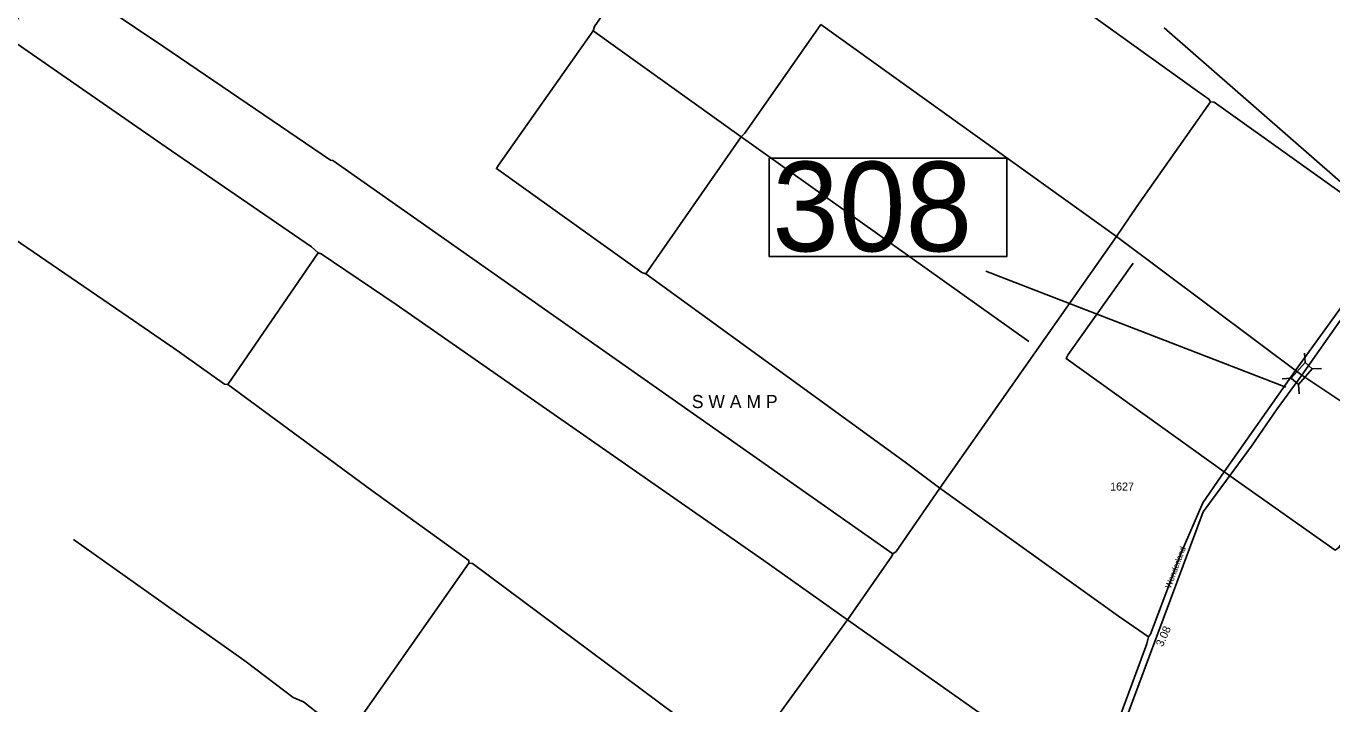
# Model space of a CAD drawing. Extents: x 2532689 to 2764727, y 536648 to 732970.
# Drawn here: x 2666242 to 2686638, y 692583 to 703172 of the extents above; entities that cross this region are included whole.
import ezdxf

# ---------------------------------------------------------------- set-up
doc = ezdxf.new("R2010")
doc.units = 0
for name, color, linetype in [('Exist Boundary Land Use US Fish and Wildlife Service Label', 7, 'Continuous'), ('Exist Hydrographic Creek Single Shore', 7, 'Continuous'), ('Exist Road Secondary Mileage Hundredths English Label', 7, 'Continuous'), ('Exist Road Secondary Structure Standard Bridge CELL', 7, 'Continuous'), ('Exist Road Secondary Structure Standard Bridge Number Label', 7, 'Continuous'), ('Exist Road Secondary Type 41 Attributed', 7, 'Continuous'), ('Exist Road Secondary Type 51 Label', 7, 'Continuous'), ('Exist Road Secondary Type 51 Number Label', 7, 'Continuous')]:
    doc.layers.add(name, color=color, linetype=linetype)

msp = doc.modelspace()

# ---------------------------------------------------------------- linework, layer by layer
at = {"layer": 'Exist Hydrographic Creek Single Shore'}
for p, q in [((2677412, 701443), (2675098, 703099)), ((2683275, 699887), (2678655, 703197)), ((2668429, 701283), (2665949, 702998)), ((2675920, 699301), (2677412, 701443)), ((2681904, 698246), (2677412, 701443)), ((2680517, 695954), (2683275, 699887)), ((2686170, 697720), (2683275, 699887)), ((2686107, 697845), (2687625, 699949)), ((2669392, 697572), (2670802, 699628)), ((2684954, 696209), (2686107, 697845)), ((2668595, 694007), (2666981, 695149))]:
    msp.add_line(p, q, dxfattribs=at)
for points in [[(2684743, 701989), (2684717, 702031), (2684539, 702158), (2680190, 705282), (2680131, 705283)], [(2675098, 703099), (2675121, 703166), (2676298, 704868)], [(2668394, 702847), (2667066, 703746), (2666669, 703996), (2666603, 703960), (2666352, 703605), (2666295, 703547), (2666134, 703317), (2665940, 703037), (2665949, 702998)], [(2675920, 699301), (2675861, 699321), (2673589, 700946), (2673621, 700997), (2675098, 703099)], [(2677412, 701443), (2677469, 701501), (2678655, 703197)], [(2679782, 694929), (2671035, 701070), (2670994, 701078), (2668394, 702847)], [(2683275, 699887), (2683590, 700353), (2684743, 701989)], [(2687625, 699949), (2687345, 700167), (2684801, 701982), (2684743, 701989)], [(2670802, 699628), (2670700, 699726), (2668429, 701283)], [(2668500, 698174), (2667838, 698628), (2664469, 700932)], [(2679072, 693895), (2677767, 694824), (2672021, 698824), (2670853, 699614), (2670802, 699628)], [(2684954, 696209), (2682487, 697977), (2682518, 698044), (2683534, 699468)], [(2680517, 695954), (2679974, 696358), (2675920, 699301)], [(2669392, 697572), (2669341, 697579), (2668512, 698166), (2668500, 698174)], [(2673159, 694782), (2673157, 694825), (2671640, 695916), (2669392, 697572)], [(2687837, 696601), (2687760, 696657), (2686170, 697720)], [(2684954, 696209), (2686691, 694982), (2686748, 695024), (2687837, 696601)], [(2683772, 693629), (2683804, 693673), (2684283, 694944), (2684623, 695726), (2684954, 696209)], [(2679782, 694929), (2679831, 694964), (2680517, 695954)], [(2683772, 693629), (2683306, 693952), (2680517, 695954)], [(2679072, 693895), (2679766, 694889), (2679782, 694929)], [(2671262, 692098), (2671359, 692217), (2673159, 694782)], [(2677442, 691623), (2673217, 694778), (2673159, 694782)], [(2671262, 692098), (2671076, 692235), (2670982, 692323), (2670770, 692459), (2670575, 692615), (2670415, 692684), (2669677, 693242), (2669338, 693485), (2668595, 694007)], [(2677442, 691623), (2677611, 691879), (2679072, 693895)], [(2682947, 691445), (2682813, 691492), (2682745, 691539), (2681852, 691926), (2681742, 692024), (2681064, 692492), (2679072, 693895)], [(2682947, 691445), (2682972, 691463), (2683035, 691596), (2683074, 691723), (2683098, 691763), (2683749, 693520), (2683772, 693629)]]:
    msp.add_lwpolyline(points, dxfattribs=at)
at = {"layer": 'Exist Road Secondary Structure Standard Bridge CELL'}
for p, q in [((2686210, 698062), (2686219, 697915)), ((2686478, 697824), (2686331, 697815)), ((2686007, 697672), (2685860, 697663)), ((2686117, 697575), (2686126, 697428))]:
    msp.add_line(p, q, dxfattribs=at)
msp.add_lwpolyline([(2686331, 697815), (2686118, 697574), (2686005, 697674), (2686219, 697915)], close=True, dxfattribs=at)
at = {"layer": 'Exist Road Secondary Structure Standard Bridge Number Label'}
for p, q in [((2687488, 700111), (2684017, 703147)), ((2685917, 697533), (2681232, 699345))]:
    msp.add_line(p, q, dxfattribs=at)
msp.add_lwpolyline([(2677847, 701111), (2681563, 701111), (2681563, 699574), (2677847, 699574)], close=True, dxfattribs=at)
at = {"layer": 'Exist Road Secondary Type 41 Attributed'}
for points in [[(2686170, 697720), (2687697, 699890)], [(2683085, 691199), (2683073, 691264), (2683074, 691341), (2683077, 691365), (2683084, 691435), (2684626, 695583), (2685384, 696607), (2685784, 697193), (2686170, 697720)]]:
    msp.add_lwpolyline(points, dxfattribs=at)

# ---------------------------------------------------------------- texts
at = {"layer": 'Exist Boundary Land Use US Fish and Wildlife Service Label'}
msp.add_text('S W A M P', height=205, dxfattribs=at).set_placement((2676640, 697204))
at = {"layer": 'Exist Road Secondary Mileage Hundredths English Label'}
msp.add_text('3.08', height=125, rotation=66.0605, dxfattribs=at).set_placement((2683996, 693466))
at = {"layer": 'Exist Road Secondary Structure Standard Bridge Number Label'}
msp.add_text('308', height=1400, dxfattribs=at).set_placement((2677897, 699654))
at = {"layer": 'Exist Road Secondary Type 51 Label'}
msp.add_text('Wonderland', height=95, rotation=69.3241, dxfattribs=at).set_placement((2684119, 694378))
at = {"layer": 'Exist Road Secondary Type 51 Number Label'}
msp.add_text('1627', height=125, dxfattribs=at).set_placement((2683175, 695916))

doc.saveas('drawing.dxf')
